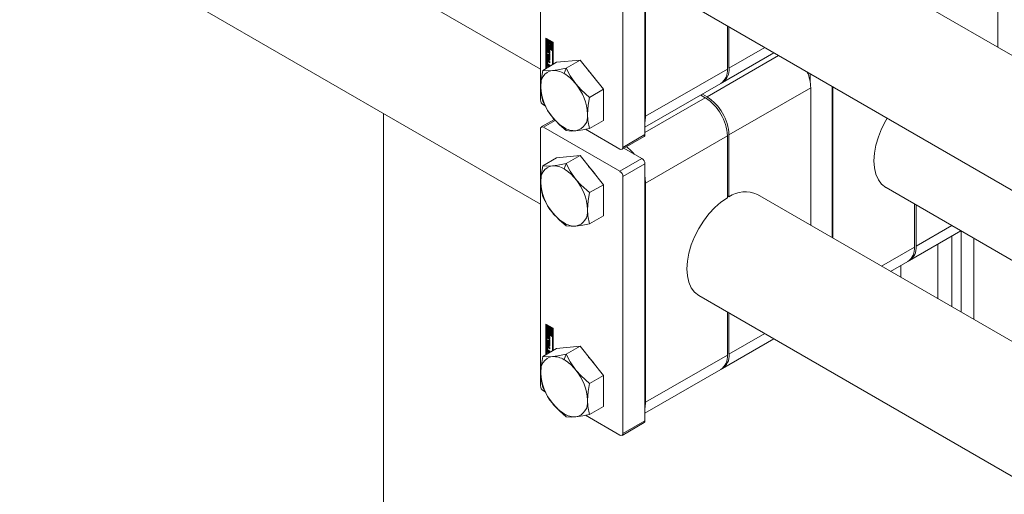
# Model space of a CAD drawing. Header units: millimetres. Extents: x 525 to 29324, y 175 to 20618.
# Tile 375 of 588: x 18470 to 18723, y 14870 to 14992. Entities that reach past the tile are written whole.
import ezdxf

# ---------------------------------------------------------------- set-up
doc = ezdxf.new("R2010")
doc.units = ezdxf.units.MM
doc.linetypes.add('SLD-Continua', pattern=[0])

msp = doc.modelspace()

# ---------------------------------------------------------------- linework, layer by layer
at = {"color": 7, "linetype": 'SLD-Continua', "lineweight": 18, "ltscale": 35}
for p, q in [((18604.1, 14978.84), (18380.38, 15107.96)), ((18365.38, 15081.97), (18604.1, 14944.2)), ((18604.1, 15036.99), (18604.1, 14971.01)), ((18630.97, 14962.03), (18630.97, 15028.01)), ((18625.31, 15024.75), (18625.31, 14958.76)), ((18631.15, 15023.09), (18631.15, 14966.74)), ((19452.44, 14562.72), (18659.86, 15020.15)), ((18721.66, 15001.83), (18721.66, 14984.49)), ((18644.86, 14994.17), (19437.89, 14536.48)), ((18652.15, 14978.86), (18652.15, 14989.96)), ((18652.57, 14989.72), (18652.57, 14979.11)), ((18605.52, 14986.85), (18607.37, 14985.78)), ((18605.52, 14979.02), (18605.52, 14986.85)), ((18605.66, 14986.77), (18605.66, 14979.1)), ((18605.83, 14986.63), (18605.69, 14986.55)), ((18605.69, 14986.55), (18605.69, 14984.67)), ((18605.87, 14986.44), (18605.69, 14986.55)), ((18606.01, 14986.53), (18605.83, 14986.63)), ((18606.01, 14986.53), (18605.87, 14986.44)), ((18605.87, 14984.77), (18605.87, 14986.44)), ((18606.01, 14985.65), (18606.01, 14986.53)), ((18606.01, 14984.85), (18606.01, 14985.2)), ((18606.18, 14985.8), (18606.11, 14985.76)), ((18606.32, 14986.34), (18606.18, 14986.26)), ((18606.18, 14986.26), (18606.18, 14985.78)), ((18606.36, 14986.16), (18606.18, 14986.26)), ((18606.5, 14986.24), (18606.32, 14986.34)), ((18606.5, 14986.24), (18606.36, 14986.16)), ((18606.36, 14985.55), (18606.36, 14986.16)), ((18606.5, 14985.64), (18606.36, 14985.55)), ((18606.5, 14984.97), (18606.36, 14984.89)), ((18606.5, 14985.64), (18606.5, 14986.24)), ((18606.5, 14984.36), (18606.5, 14984.97)), ((18606.67, 14986.14), (18606.53, 14986.06)), ((18606.53, 14986.06), (18606.53, 14985.45)), ((18607.2, 14985.68), (18606.53, 14986.06)), ((18607.34, 14985.76), (18606.67, 14986.14)), ((18606.71, 14985.76), (18607.02, 14985.58)), ((18606.71, 14985.48), (18606.71, 14985.76)), ((18606.85, 14985.56), (18606.71, 14985.48)), ((18606.85, 14985.56), (18606.85, 14985.68)), ((18607.02, 14985.58), (18607.02, 14983.9)), ((18607.34, 14985.76), (18607.2, 14985.68)), ((18607.2, 14983.8), (18607.2, 14985.68)), ((18607.34, 14983.88), (18607.34, 14985.76)), ((18607.37, 14985.78), (18607.37, 14980.09)), ((18605.69, 14984.67), (18606.36, 14984.28)), ((18605.69, 14984.46), (18605.83, 14984.55)), ((18607.2, 14983.6), (18605.69, 14984.46)), ((18605.69, 14984.46), (18605.69, 14979.12)), ((18605.91, 14984.15), (18605.77, 14984.07)), ((18605.77, 14983.56), (18605.77, 14984.07)), ((18605.91, 14983.64), (18605.77, 14983.56)), ((18605.79, 14982.85), (18606.34, 14982.53)), ((18605.79, 14982.57), (18605.79, 14982.85)), ((18605.93, 14982.66), (18605.79, 14982.57)), ((18606.34, 14982.26), (18605.79, 14982.57)), ((18605.79, 14982.46), (18606.52, 14981.59)), ((18605.79, 14982.17), (18605.79, 14982.46)), ((18607.34, 14983.68), (18605.83, 14984.55)), ((18606.01, 14984.85), (18605.87, 14984.77)), ((18606.18, 14984.59), (18605.87, 14984.77)), ((18605.91, 14983.64), (18605.91, 14984.15)), ((18605.93, 14982.66), (18605.93, 14982.77)), ((18606.48, 14982.34), (18605.93, 14982.66)), ((18605.96, 14983.92), (18605.96, 14983.49)), ((18606.01, 14984), (18605.98, 14983.99)), ((18606.01, 14984), (18605.99, 14983.99)), ((18606.01, 14983.98), (18606, 14983.99)), ((18606.01, 14983.99), (18606, 14983.99)), ((18606, 14983.16), (18606.14, 14983.24)), ((18606.18, 14984.75), (18606.01, 14984.85)), ((18606.01, 14984.19), (18606.01, 14983.98)), ((18606.03, 14983.37), (18606.17, 14983.45)), ((18606.17, 14983.45), (18606.03, 14983.37)), ((18606.18, 14983.47), (18606.04, 14983.39)), ((18606.05, 14983.43), (18606.06, 14983.89)), ((18606.19, 14983.51), (18606.05, 14983.43)), ((18606.2, 14983.98), (18606.06, 14983.89)), ((18606.17, 14983.45), (18606.17, 14983.45)), ((18606.18, 14984.86), (18606.18, 14984.59)), ((18606.19, 14983.51), (18606.2, 14983.98)), ((18606.24, 14983.76), (18606.23, 14983.29)), ((18606.4, 14983.91), (18606.26, 14983.82)), ((18606.4, 14983.91), (18606.26, 14983.83)), ((18606.43, 14983.9), (18606.28, 14983.82)), ((18606.42, 14983.9), (18606.28, 14983.82)), ((18606.28, 14983), (18606.28, 14983.21)), ((18606.42, 14983.08), (18606.28, 14983)), ((18606.29, 14982.99), (18606.43, 14983.07)), ((18606.45, 14983.87), (18606.31, 14983.79)), ((18606.31, 14983.21), (18606.45, 14983.29)), ((18606.46, 14983.3), (18606.32, 14983.22)), ((18606.47, 14983.83), (18606.33, 14983.75)), ((18606.47, 14983.79), (18606.33, 14983.71)), ((18606.33, 14983.28), (18606.33, 14983.71)), ((18606.47, 14983.36), (18606.33, 14983.28)), ((18606.47, 14983.33), (18606.33, 14983.24)), ((18606.34, 14982.91), (18606.52, 14982.8)), ((18606.34, 14982.53), (18606.34, 14982.91)), ((18606.48, 14982.61), (18606.34, 14982.53)), ((18606.36, 14984.28), (18606.36, 14984.89)), ((18606.5, 14984.36), (18606.36, 14984.28)), ((18606.42, 14983.28), (18606.42, 14983.08)), ((18606.47, 14983.36), (18606.47, 14983.79)), ((18606.48, 14982.61), (18606.48, 14982.82)), ((18606.52, 14983.63), (18606.52, 14983.13)), ((18606.52, 14982.8), (18606.52, 14981.78)), ((18606.67, 14984.87), (18606.53, 14984.79)), ((18606.53, 14984.79), (18606.53, 14984.18)), ((18606.53, 14984.18), (18606.71, 14984.08)), ((18606.72, 14984.87), (18606.67, 14984.87)), ((18606.71, 14984.08), (18606.71, 14984.56)), ((18606.85, 14984.16), (18606.71, 14984.08)), ((18606.78, 14984.59), (18606.92, 14984.67)), ((18606.85, 14984.16), (18606.85, 14984.63)), ((18607.02, 14983.9), (18607.2, 14983.8)), ((18607.34, 14983.88), (18607.2, 14983.8)), ((18607.34, 14983.68), (18607.2, 14983.6)), ((18607.2, 14979.99), (18607.2, 14983.6)), ((18607.34, 14980.07), (18607.34, 14983.68)), ((18650.92, 14975.45), (18664.11, 14983.06)), ((18661.77, 14984.41), (18652.57, 14979.11)), ((18608.27, 14980.61), (18604.71, 14978.55)), ((18605.91, 14981.01), (18605.77, 14980.93)), ((18605.77, 14980.34), (18605.77, 14980.93)), ((18605.91, 14980.43), (18605.77, 14980.34)), ((18605.93, 14982.25), (18605.79, 14982.17)), ((18605.91, 14982.02), (18605.79, 14982.17)), ((18605.79, 14981.46), (18605.91, 14981.46)), ((18605.79, 14981.16), (18605.79, 14981.46)), ((18605.93, 14981.25), (18605.79, 14981.16)), ((18606.52, 14981.19), (18605.79, 14981.16)), ((18605.79, 14979.97), (18606.48, 14979.57)), ((18605.79, 14979.7), (18605.79, 14979.97)), ((18606.05, 14982.1), (18605.91, 14982.02)), ((18605.91, 14981.46), (18605.91, 14982.02)), ((18606.05, 14981.55), (18605.91, 14981.46)), ((18605.91, 14980.43), (18605.91, 14981.01)), ((18605.93, 14982.25), (18605.93, 14982.29)), ((18606.05, 14982.1), (18605.93, 14982.25)), ((18605.93, 14981.25), (18605.93, 14981.48)), ((18606.52, 14981.27), (18605.93, 14981.25)), ((18605.93, 14979.78), (18605.93, 14979.89)), ((18605.95, 14980.73), (18605.95, 14980.34)), ((18606.11, 14980.86), (18605.97, 14980.77)), ((18605.99, 14981.06), (18606.52, 14980.76)), ((18606.13, 14980.03), (18605.99, 14979.95)), ((18606.52, 14979.65), (18605.99, 14979.95)), ((18606.16, 14980.85), (18606.02, 14980.77)), ((18606.52, 14980.48), (18606.02, 14980.77)), ((18606.02, 14980.21), (18606.52, 14979.92)), ((18606.05, 14981.55), (18606.05, 14982.1)), ((18606.21, 14981.91), (18606.07, 14981.83)), ((18606.36, 14981.48), (18606.07, 14981.83)), ((18606.07, 14981.83), (18606.07, 14981.47)), ((18606.07, 14981.47), (18606.36, 14981.48)), ((18606.52, 14979.81), (18606.13, 14980.03)), ((18606.52, 14980.64), (18606.16, 14980.85)), ((18606.5, 14981.56), (18606.21, 14981.91)), ((18606.48, 14982.34), (18606.34, 14982.26)), ((18606.34, 14981.88), (18606.34, 14982.26)), ((18606.48, 14981.96), (18606.34, 14981.88)), ((18606.52, 14981.78), (18606.34, 14981.88)), ((18606.5, 14981.56), (18606.36, 14981.48)), ((18606.48, 14981.96), (18606.48, 14982.34)), ((18606.52, 14981.94), (18606.48, 14981.96)), ((18606.52, 14981.59), (18606.52, 14981.19)), ((18606.52, 14980.76), (18606.52, 14980.48)), ((18606.52, 14979.92), (18606.52, 14979.65)), ((18614.28, 14981.15), (18608.27, 14980.61)), ((18614.28, 14981.15), (18610.72, 14979.09)), ((18620.29, 14973.67), (18614.28, 14981.15)), ((18665.31, 14982.37), (18646.92, 14971.76)), ((18605.93, 14979.78), (18605.79, 14979.7)), ((18606.04, 14979.56), (18605.79, 14979.7)), ((18606.18, 14979.64), (18605.93, 14979.78)), ((18606.18, 14979.64), (18606.04, 14979.56)), ((18606.04, 14979.32), (18606.04, 14979.56)), ((18606.18, 14979.4), (18606.18, 14979.64)), ((18606.36, 14979.53), (18606.22, 14979.45)), ((18606.24, 14979.44), (18606.22, 14979.45)), ((18606.22, 14979.45), (18606.22, 14979.42)), ((18606.39, 14979.52), (18606.36, 14979.53)), ((18610.72, 14979.09), (18610.18, 14977.71)), ((18631.15, 14966.74), (18652.15, 14978.86)), ((18673.4, 14977.7), (18673.4, 14975.8)), ((18630.97, 14963.93), (18650.49, 14975.2)), ((18620.29, 14973.67), (18616.73, 14971.61)), ((18620.29, 14965.66), (18620.29, 14973.67)), ((18645.72, 14972.45), (18646.92, 14971.76)), ((18673.57, 14974.08), (18652.57, 14961.96)), ((18673.57, 14974.08), (18673.57, 14938.74)), ((18679.06, 14935.58), (18679.06, 14974.44)), ((18679.23, 14974.33), (18679.23, 14935.47)), ((18630.97, 14962.56), (18646.49, 14971.51)), ((18646.49, 14971.51), (18645.3, 14972.2)), ((18563.8, 14228.11), (18563.8, 14967.46)), ((18563.8, 14228.11), (18563.8, 14967.46)), ((18563.8, 14228.11), (18563.8, 14967.46)), ((18563.8, 14228.11), (18563.8, 14967.46)), ((18563.8, 14228.11), (18563.8, 14967.46)), ((18604.88, 14969.66), (18605.32, 14969.4)), ((18607.69, 14965.94), (18604.33, 14964)), ((18604.88, 14963.94), (18607.92, 14965.69)), ((18620.29, 14965.66), (18616.73, 14963.6)), ((18604.1, 14963.49), (18604.1, 14897.51)), ((18604.88, 14963.94), (18624.54, 14952.6)), ((18610.18, 14963.82), (18610.72, 14963.06)), ((18615.72, 14963.4), (18624.54, 14958.31)), ((18625.09, 14958.26), (18630.74, 14961.52)), ((18625.31, 14958.76), (18630.97, 14962.03)), ((18631.15, 14949.59), (18652.15, 14961.72)), ((18652.15, 14945.79), (18652.15, 14961.72)), ((18652.57, 14961.96), (18652.57, 14946.03)), ((18630.19, 14955.86), (18625.56, 14958.53)), ((18608.27, 14956.11), (18604.71, 14954.05)), ((18614.28, 14956.65), (18608.27, 14956.11)), ((18610.72, 14954.59), (18610.18, 14953.21)), ((18614.28, 14956.65), (18610.72, 14954.59)), ((18620.29, 14949.17), (18614.28, 14956.65)), ((18624.54, 14952.6), (18630.19, 14955.86)), ((18625.31, 14951.25), (18630.97, 14954.51)), ((18630.97, 14888.53), (18630.97, 14954.51)), ((18625.31, 14951.25), (18625.31, 14885.27)), ((18631.15, 14949.59), (18631.15, 14893.25)), ((18620.29, 14949.17), (18616.73, 14947.12)), ((18620.29, 14941.16), (18620.29, 14949.17)), ((18692.95, 14948.42), (19485.97, 14490.73)), ((18652.15, 14946.28), (18652.57, 14946.03)), ((19510.29, 14455.83), (18659.86, 14946.66)), ((18700.23, 14933.12), (18700.23, 14944.22)), ((18700.66, 14943.97), (18700.66, 14933.36)), ((18620.29, 14941.16), (18616.73, 14939.1)), ((18610.18, 14939.33), (18610.72, 14938.56)), ((18699, 14929.7), (18712.19, 14937.31)), ((18709.85, 14938.67), (18700.66, 14933.36)), ((18712.29, 14937.26), (18712.29, 14916.4)), ((18709.81, 14935.94), (18709.81, 14917.82)), ((18715.47, 14935.42), (18715.47, 14914.56)), ((18691.77, 14928.24), (18700.23, 14933.12)), ((18706.28, 14933.9), (18706.28, 14919.86)), ((18694.12, 14926.88), (18698.57, 14929.45)), ((18696.73, 14928.39), (18696.73, 14925.37)), ((18644.86, 14920.67), (19495.85, 14429.53)), ((18652.15, 14905.37), (18652.15, 14916.47)), ((18652.57, 14916.22), (18652.57, 14905.61)), ((18605.52, 14913.35), (18607.37, 14912.28)), ((18605.52, 14905.52), (18605.52, 14913.35)), ((18605.66, 14913.27), (18605.66, 14905.6)), ((18605.83, 14913.13), (18605.69, 14913.05)), ((18605.69, 14913.05), (18605.69, 14911.17)), ((18605.87, 14912.95), (18605.69, 14913.05)), ((18606.01, 14913.03), (18605.83, 14913.13)), ((18606.01, 14913.03), (18605.87, 14912.95)), ((18605.87, 14911.27), (18605.87, 14912.95)), ((18606.01, 14912.15), (18606.01, 14913.03)), ((18606.01, 14911.35), (18606.01, 14911.7)), ((18606.18, 14912.3), (18606.11, 14912.26)), ((18606.32, 14912.85), (18606.18, 14912.77)), ((18606.18, 14912.77), (18606.18, 14912.29)), ((18606.36, 14912.66), (18606.18, 14912.77)), ((18606.5, 14912.75), (18606.32, 14912.85)), ((18606.5, 14912.75), (18606.36, 14912.66)), ((18606.36, 14912.06), (18606.36, 14912.66)), ((18606.5, 14912.14), (18606.36, 14912.06)), ((18606.5, 14912.14), (18606.5, 14912.75)), ((18606.67, 14912.64), (18606.53, 14912.56)), ((18606.53, 14912.56), (18606.53, 14911.96)), ((18607.2, 14912.18), (18606.53, 14912.56)), ((18607.34, 14912.26), (18606.67, 14912.64)), ((18606.71, 14912.26), (18607.02, 14912.08)), ((18606.71, 14911.98), (18606.71, 14912.26)), ((18606.85, 14912.06), (18606.71, 14911.98)), ((18606.85, 14912.06), (18606.85, 14912.18)), ((18607.02, 14912.08), (18607.02, 14910.4)), ((18607.34, 14912.26), (18607.2, 14912.18)), ((18607.2, 14910.3), (18607.2, 14912.18)), ((18607.34, 14910.38), (18607.34, 14912.26)), ((18607.37, 14912.28), (18607.37, 14906.59)), ((18605.69, 14911.17), (18606.36, 14910.79)), ((18605.69, 14910.97), (18605.83, 14911.05)), ((18607.2, 14910.1), (18605.69, 14910.97)), ((18605.69, 14910.97), (18605.69, 14905.62)), ((18605.91, 14910.65), (18605.77, 14910.57)), ((18605.77, 14910.06), (18605.77, 14910.57)), ((18605.91, 14910.14), (18605.77, 14910.06)), ((18605.79, 14909.35), (18606.34, 14909.03)), ((18605.79, 14909.08), (18605.79, 14909.35)), ((18605.93, 14909.16), (18605.79, 14909.08)), ((18606.34, 14908.76), (18605.79, 14909.08)), ((18607.34, 14910.18), (18605.83, 14911.05)), ((18606.01, 14911.35), (18605.87, 14911.27)), ((18606.18, 14911.09), (18605.87, 14911.27)), ((18605.91, 14910.14), (18605.91, 14910.65)), ((18605.93, 14909.16), (18605.93, 14909.27)), ((18606.48, 14908.84), (18605.93, 14909.16)), ((18605.96, 14910.42), (18605.96, 14909.99)), ((18606.01, 14910.5), (18605.98, 14910.49)), ((18606.01, 14910.5), (18605.99, 14910.49)), ((18606.01, 14910.49), (18606, 14910.49)), ((18606.01, 14910.49), (18606, 14910.49)), ((18606, 14909.66), (18606.14, 14909.75)), ((18606.18, 14911.25), (18606.01, 14911.35)), ((18606.01, 14910.69), (18606.01, 14910.49)), ((18606.03, 14909.87), (18606.17, 14909.95)), ((18606.17, 14909.95), (18606.03, 14909.87)), ((18606.18, 14909.97), (18606.04, 14909.89)), ((18606.05, 14909.93), (18606.06, 14910.4)), ((18606.19, 14910.01), (18606.05, 14909.93)), ((18606.2, 14910.48), (18606.06, 14910.4)), ((18606.17, 14909.95), (18606.17, 14909.95)), ((18606.18, 14911.37), (18606.18, 14911.09)), ((18606.19, 14910.01), (18606.2, 14910.48)), ((18606.24, 14910.26), (18606.23, 14909.79)), ((18606.4, 14910.41), (18606.26, 14910.33)), ((18606.4, 14910.41), (18606.26, 14910.33)), ((18606.43, 14910.41), (18606.28, 14910.33)), ((18606.42, 14910.41), (18606.28, 14910.33)), ((18606.28, 14909.5), (18606.28, 14909.71)), ((18606.42, 14909.58), (18606.28, 14909.5)), ((18606.29, 14909.49), (18606.43, 14909.58)), ((18606.45, 14910.37), (18606.31, 14910.3)), ((18606.31, 14909.71), (18606.45, 14909.79)), ((18606.46, 14909.8), (18606.32, 14909.72)), ((18606.47, 14910.33), (18606.33, 14910.25)), ((18606.47, 14910.29), (18606.33, 14910.21)), ((18606.33, 14909.78), (18606.33, 14910.21)), ((18606.47, 14909.86), (18606.33, 14909.78)), ((18606.47, 14909.83), (18606.33, 14909.75)), ((18606.34, 14909.41), (18606.52, 14909.31)), ((18606.34, 14909.03), (18606.34, 14909.41)), ((18606.48, 14909.12), (18606.34, 14909.03)), ((18606.5, 14911.47), (18606.36, 14911.39)), ((18606.36, 14910.79), (18606.36, 14911.39)), ((18606.5, 14910.87), (18606.36, 14910.79)), ((18606.42, 14909.78), (18606.42, 14909.58)), ((18606.47, 14909.86), (18606.47, 14910.29)), ((18606.48, 14909.12), (18606.48, 14909.33)), ((18606.5, 14910.87), (18606.5, 14911.47)), ((18606.52, 14910.13), (18606.52, 14909.63)), ((18606.52, 14909.31), (18606.52, 14908.28)), ((18606.67, 14911.37), (18606.53, 14911.29)), ((18606.53, 14911.29), (18606.53, 14910.68)), ((18606.53, 14910.68), (18606.71, 14910.58)), ((18606.72, 14911.37), (18606.67, 14911.37)), ((18606.71, 14910.58), (18606.71, 14911.06)), ((18606.85, 14910.66), (18606.71, 14910.58)), ((18606.78, 14911.09), (18606.92, 14911.17)), ((18606.85, 14910.66), (18606.85, 14911.13)), ((18607.02, 14910.4), (18607.2, 14910.3)), ((18607.34, 14910.38), (18607.2, 14910.3)), ((18607.34, 14910.18), (18607.2, 14910.1)), ((18607.2, 14906.49), (18607.2, 14910.1)), ((18607.34, 14906.57), (18607.34, 14910.18)), ((18650.92, 14901.95), (18664.11, 14909.56)), ((18661.77, 14910.92), (18652.57, 14905.61)), ((18608.27, 14907.11), (18604.71, 14905.05)), ((18605.91, 14907.51), (18605.77, 14907.43)), ((18605.77, 14906.85), (18605.77, 14907.43)), ((18605.91, 14906.93), (18605.77, 14906.85)), ((18605.79, 14908.96), (18606.52, 14908.09)), ((18605.79, 14908.67), (18605.79, 14908.96)), ((18605.93, 14908.75), (18605.79, 14908.67)), ((18605.91, 14908.52), (18605.79, 14908.67)), ((18605.79, 14907.96), (18605.91, 14907.97)), ((18605.79, 14907.67), (18605.79, 14907.96)), ((18605.93, 14907.75), (18605.79, 14907.67)), ((18606.52, 14907.69), (18605.79, 14907.67)), ((18605.79, 14906.48), (18606.48, 14906.08)), ((18605.79, 14906.2), (18605.79, 14906.48)), ((18606.05, 14908.6), (18605.91, 14908.52)), ((18605.91, 14907.97), (18605.91, 14908.52)), ((18606.05, 14908.05), (18605.91, 14907.97)), ((18605.91, 14906.93), (18605.91, 14907.51)), ((18605.93, 14908.75), (18605.93, 14908.8)), ((18606.05, 14908.6), (18605.93, 14908.75)), ((18605.93, 14907.75), (18605.93, 14907.98)), ((18606.52, 14907.77), (18605.93, 14907.75)), ((18605.95, 14907.23), (18605.95, 14906.84)), ((18606.11, 14907.36), (18605.97, 14907.28)), ((18605.99, 14907.56), (18606.52, 14907.26)), ((18606.13, 14906.54), (18605.99, 14906.45)), ((18606.16, 14907.35), (18606.02, 14907.27)), ((18606.52, 14906.98), (18606.02, 14907.27)), ((18606.02, 14906.72), (18606.52, 14906.43)), ((18606.05, 14908.05), (18606.05, 14908.6)), ((18606.21, 14908.42), (18606.07, 14908.33)), ((18606.36, 14907.99), (18606.07, 14908.33)), ((18606.07, 14908.33), (18606.07, 14907.97)), ((18606.07, 14907.97), (18606.36, 14907.99)), ((18606.52, 14906.31), (18606.13, 14906.54)), ((18606.52, 14907.15), (18606.16, 14907.35)), ((18606.5, 14908.07), (18606.21, 14908.42)), ((18606.48, 14908.84), (18606.34, 14908.76)), ((18606.34, 14908.38), (18606.34, 14908.76)), ((18606.48, 14908.46), (18606.34, 14908.38)), ((18606.52, 14908.28), (18606.34, 14908.38)), ((18606.5, 14908.07), (18606.36, 14907.99)), ((18606.48, 14908.46), (18606.48, 14908.84)), ((18606.52, 14908.44), (18606.48, 14908.46)), ((18606.52, 14908.09), (18606.52, 14907.69)), ((18606.52, 14907.26), (18606.52, 14906.98)), ((18614.28, 14907.65), (18608.27, 14907.11)), ((18614.28, 14907.65), (18610.72, 14905.59)), ((18620.29, 14900.17), (18614.28, 14907.65)), ((18605.93, 14906.28), (18605.79, 14906.2)), ((18606.04, 14906.06), (18605.79, 14906.2)), ((18605.93, 14906.28), (18605.93, 14906.39)), ((18606.18, 14906.14), (18605.93, 14906.28)), ((18606.52, 14906.15), (18605.99, 14906.45)), ((18606.18, 14906.14), (18606.04, 14906.06)), ((18606.04, 14905.82), (18606.04, 14906.06)), ((18606.18, 14905.9), (18606.18, 14906.14)), ((18606.36, 14906.04), (18606.22, 14905.96)), ((18606.24, 14905.94), (18606.22, 14905.96)), ((18606.22, 14905.96), (18606.22, 14905.92)), ((18606.39, 14906.02), (18606.36, 14906.04)), ((18606.52, 14906.43), (18606.52, 14906.15)), ((18610.72, 14905.59), (18610.18, 14904.21)), ((18631.15, 14893.25), (18652.15, 14905.37)), ((18630.97, 14890.44), (18650.49, 14901.7)), ((18620.29, 14900.17), (18616.73, 14898.12)), ((18620.29, 14892.16), (18620.29, 14900.17)), ((18604.88, 14896.16), (18605.32, 14895.91)), ((18620.29, 14892.16), (18616.73, 14890.1)), ((18610.18, 14890.33), (18610.72, 14889.56)), ((18615.72, 14889.91), (18624.54, 14884.82)), ((18625.09, 14884.76), (18630.74, 14888.03)), ((18625.31, 14885.27), (18630.97, 14888.53))]:
    msp.add_line(p, q, dxfattribs=at)
at = {"color": 7, "linetype": 'SLD-Continua', "lineweight": 18, "ltscale": 35, "flags": 128}
for points in [[(18606.18, 14985.78), (18606.09, 14985.75), (18606.02, 14985.68), (18605.98, 14985.57), (18605.97, 14985.45), (18605.98, 14985.3), (18606.02, 14985.15), (18606.09, 14985), (18606.18, 14984.86)], [(18606.36, 14984.89), (18606.27, 14984.99), (18606.2, 14985.1), (18606.16, 14985.23), (18606.14, 14985.35), (18606.16, 14985.45), (18606.2, 14985.52), (18606.27, 14985.56), (18606.36, 14985.55)], [(18606.53, 14985.45), (18606.62, 14985.36), (18606.69, 14985.24), (18606.73, 14985.12), (18606.74, 14985), (18606.73, 14984.9), (18606.69, 14984.83), (18606.62, 14984.79), (18606.53, 14984.79)], [(18606.71, 14984.56), (18606.8, 14984.6), (18606.86, 14984.67), (18606.91, 14984.77), (18606.92, 14984.9), (18606.91, 14985.04), (18606.86, 14985.19), (18606.8, 14985.34), (18606.71, 14985.48)], [(18605.92, 14984.23), (18605.91, 14984.2), (18605.91, 14984.15)], [(18606.14, 14983.24), (18606.18, 14983.22), (18606.21, 14983.22)], [(18606.22, 14984.06), (18606.21, 14984.03), (18606.2, 14983.98)], [(18606.4, 14983.91), (18606.4, 14983.91), (18606.4, 14983.91)], [(18606.43, 14983.07), (18606.48, 14983.05), (18606.51, 14983.05)], [(18606.47, 14983.83), (18606.47, 14983.84), (18606.46, 14983.84)], [(18605.92, 14981.09), (18605.91, 14981.06), (18605.91, 14981.01)], [(18604.71, 14978.55), (18604.27, 14975.99), (18604.17, 14974.23)], [(18607.18, 14978.51), (18605.72, 14978.46), (18604.71, 14978.55)], [(18610.72, 14979.09), (18608.55, 14978.68), (18607.18, 14978.51)], [(18613.19, 14975.04), (18611.73, 14977.16), (18610.72, 14979.09)], [(18616.73, 14971.61), (18614.56, 14973.52), (18613.19, 14975.04)], [(18604.17, 14974.23), (18604.34, 14972.16), (18604.71, 14970.54)], [(18604.71, 14970.54), (18606.01, 14968.13), (18607.18, 14966.49)], [(18616.19, 14967.3), (18616.36, 14969.56), (18616.73, 14971.61)], [(18616.73, 14963.6), (18616.3, 14965.66), (18616.19, 14967.3)], [(18607.18, 14966.49), (18608.97, 14964.56), (18610.72, 14963.06)], [(18631.15, 14966.74), (18631.04, 14965.53), (18630.97, 14965.23)], [(18692.95, 14948.42), (18692.87, 14948.47), (18691.81, 14949.31), (18690.97, 14950.45), (18690.34, 14951.85), (18689.97, 14953.47), (18689.84, 14955.29), (18689.97, 14957.26), (18690.34, 14959.32), (18690.97, 14961.44), (18691.81, 14963.55), (18692.87, 14965.62), (18693.24, 14966.25)], [(18610.72, 14963.06), (18612.02, 14962.96), (18613.19, 14963.02)], [(18613.19, 14963.02), (18614.98, 14963.26), (18616.73, 14963.6)], [(18610.72, 14954.59), (18608.55, 14954.19), (18607.18, 14954.01)], [(18613.19, 14950.54), (18611.73, 14952.66), (18610.72, 14954.59)], [(18604.71, 14954.05), (18604.27, 14951.49), (18604.17, 14949.74)], [(18607.18, 14954.01), (18605.72, 14953.96), (18604.71, 14954.05)], [(18604.17, 14949.74), (18604.34, 14947.66), (18604.71, 14946.04)], [(18616.73, 14947.12), (18614.56, 14949.02), (18613.19, 14950.54)], [(18630.97, 14951.32), (18631.04, 14950.93), (18631.15, 14949.59)], [(18616.19, 14942.8), (18616.36, 14945.06), (18616.73, 14947.12)], [(18604.71, 14946.04), (18606.01, 14943.63), (18607.18, 14941.99)], [(18644.86, 14920.67), (18644.79, 14920.72), (18643.73, 14921.56), (18642.88, 14922.7), (18642.26, 14924.1), (18641.88, 14925.72), (18641.76, 14927.54), (18641.88, 14929.51), (18642.26, 14931.57), (18642.88, 14933.69), (18643.73, 14935.8), (18644.79, 14937.87), (18646.02, 14939.83), (18647.41, 14941.64), (18648.92, 14943.27), (18650.51, 14944.66), (18652.15, 14945.79)], [(18607.18, 14941.99), (18608.97, 14940.06), (18610.72, 14938.56)], [(18616.73, 14939.1), (18616.3, 14941.16), (18616.19, 14942.8)], [(18610.72, 14938.56), (18612.02, 14938.47), (18613.19, 14938.52)], [(18613.19, 14938.52), (18614.98, 14938.76), (18616.73, 14939.1)], [(18606.18, 14912.29), (18606.09, 14912.25), (18606.02, 14912.18), (18605.98, 14912.08), (18605.97, 14911.95), (18605.98, 14911.81), (18606.02, 14911.66), (18606.09, 14911.51), (18606.18, 14911.37)], [(18606.36, 14911.39), (18606.27, 14911.49), (18606.2, 14911.61), (18606.16, 14911.73), (18606.14, 14911.85), (18606.16, 14911.95), (18606.2, 14912.02), (18606.27, 14912.06), (18606.36, 14912.06)], [(18606.53, 14911.96), (18606.62, 14911.86), (18606.69, 14911.74), (18606.73, 14911.62), (18606.74, 14911.5), (18606.73, 14911.4), (18606.69, 14911.33), (18606.62, 14911.29), (18606.53, 14911.29)], [(18606.71, 14911.06), (18606.8, 14911.1), (18606.86, 14911.17), (18606.91, 14911.27), (18606.92, 14911.4), (18606.91, 14911.54), (18606.86, 14911.69), (18606.8, 14911.84), (18606.71, 14911.98)], [(18605.92, 14910.73), (18605.91, 14910.7), (18605.91, 14910.65)], [(18606.14, 14909.75), (18606.18, 14909.73), (18606.21, 14909.72)], [(18606.22, 14910.56), (18606.21, 14910.53), (18606.2, 14910.48)], [(18606.4, 14910.41), (18606.4, 14910.41), (18606.4, 14910.41)], [(18606.43, 14909.58), (18606.48, 14909.56), (18606.51, 14909.55)], [(18606.47, 14910.33), (18606.47, 14910.34), (18606.46, 14910.34)], [(18605.92, 14907.59), (18605.91, 14907.56), (18605.91, 14907.51)], [(18604.71, 14905.05), (18604.27, 14902.49), (18604.17, 14900.74)], [(18607.18, 14905.01), (18605.72, 14904.96), (18604.71, 14905.05)], [(18610.72, 14905.59), (18608.55, 14905.19), (18607.18, 14905.01)], [(18613.19, 14901.55), (18611.73, 14903.66), (18610.72, 14905.59)], [(18616.73, 14898.12), (18614.56, 14900.02), (18613.19, 14901.55)], [(18604.17, 14900.74), (18604.34, 14898.66), (18604.71, 14897.04)], [(18604.71, 14897.04), (18606.01, 14894.63), (18607.18, 14892.99)], [(18616.19, 14893.8), (18616.36, 14896.06), (18616.73, 14898.12)], [(18607.18, 14892.99), (18608.97, 14891.06), (18610.72, 14889.56)], [(18616.73, 14890.1), (18616.3, 14892.16), (18616.19, 14893.8)], [(18631.15, 14893.25), (18631.04, 14892.03), (18630.97, 14891.73)], [(18610.72, 14889.56), (18612.02, 14889.47), (18613.19, 14889.52)], [(18613.19, 14889.52), (18614.98, 14889.76), (18616.73, 14890.1)]]:
    msp.add_lwpolyline(points, dxfattribs=at)
at = {"color": 7, "linetype": 'SLD-Continua', "lineweight": 18, "ltscale": 1225}
for centre, radius, start, end in [((18606.83, 14985.4), 0.539, 162.4672, 232.2024), ((18605.94, 14984.88), 1.14, 17.6216, 36.8572), ((18605.91, 14984.09), 0.142, 50.815, 189.2203), ((18606.26, 14983.58), 0.5, 182.6023, 237.3977), ((18606.37, 14983.66), 0.462, 181.8482, 208.3744), ((18606.02, 14983.94), 0.0626, 140.0849, 167.5269), ((18606.11, 14983.92), 0.15, 166.7736, 180.4307), ((18606.17, 14983.49), 0.213, 180.6019, 195.822), ((18606.11, 14983.47), 0.153, 195.0336, 213.491), ((18605.99, 14983.97), 0.0236, 95.0101, 138.5257), ((18606.04, 14983.42), 0.0616, 213.0727, 238.4452), ((18605.99, 14983.96), 0.0274, 60.0939, 89.7327), ((18605.84, 14983.92), 0.317, 57.8294, 59.9969), ((18606.02, 14983.38), 0.0218, 233.6925, 298.769), ((18606.09, 14983.27), 0.141, 230.4968, 7.1507), ((18606.37, 14983.63), 0.45, 215.4868, 238.3314), ((18606, 14983.4), 0.0436, 303.5095, 336.9901), ((18605.93, 14983.43), 0.125, 337.0637, 357.0949), ((18606.2, 14983.92), 0.142, 50.8734, 189.578), ((18606.14, 14983.48), 0.0436, 303.5095, 336.9901), ((18606.07, 14983.52), 0.125, 337.0637, 357.0949), ((18606.33, 14983.77), 0.093, 153.2323, 170.3732), ((18606.41, 14983.76), 0.178, 170.9141, 178.9454), ((18606.28, 14983.8), 0.0335, 114.5836, 153.9137), ((18606.27, 14983.8), 0.0231, 54.9572, 110.7175), ((18606.25, 14983.77), 0.067, 24.2422, 57.3858), ((18606.26, 14983.79), 0.0431, 58.384, 60.0022), ((18606.3, 14983.23), 0.0258, 236.8556, 278.2009), ((18606.45, 14983.27), 0.318, 237.5394, 239.9935), ((18606.02, 14983.61), 0.5, 2.6023, 57.3977), ((18606.38, 14983.1), 0.142, 230.815, 9.2203), ((18606.29, 14983.23), 0.026, 281.1806, 333.613), ((18606.15, 14983.71), 0.176, 11.4309, 26.732), ((18606.26, 14983.26), 0.0708, 328.7136, 350.449), ((18606.13, 14983.71), 0.202, 0.3672, 12.2359), ((18606.18, 14983.28), 0.154, 348.7277, 0.3147), ((18606.41, 14983.89), 0.0224, 58.362, 111.0801), ((18606.59, 14983.35), 0.318, 237.5394, 239.9935), ((18606.43, 14983.31), 0.027, 300.6201, 333.0958), ((18606.4, 14983.34), 0.0708, 328.7136, 350.449), ((18606.27, 14983.79), 0.202, 0.3672, 12.2359), ((18606.32, 14983.36), 0.154, 348.7277, 0.3147), ((18606.79, 14984.89), 0.252, 300.8342, 334.9858), ((18605.9, 14980.95), 0.14, 50.815, 189.2203), ((18606.26, 14980.37), 0.492, 182.6023, 237.3977), ((18606.4, 14980.45), 0.492, 182.6023, 237.3977), ((18605.99, 14980.73), 0.0448, 50.815, 189.2203), ((18606.1, 14980.35), 0.158, 182.6023, 237.3977), ((18606.13, 14980.81), 0.0516, 54.3909, 114.3073), ((18607.86, 14974.84), 3.74, 100.5633, 189.2501), ((18607.39, 14973.3), 5.21, 57.6568, 92.371), ((18604.47, 14968.24), 11.06, 37.9797, 58.8998), ((18607.69, 14969.42), 12.56, 32.7358, 45.461), ((18648.23, 14978.43), 3.95, 305.0092, 6.2982), ((18648.85, 14978.61), 3.76, 299.482, 7.6956), ((18662.91, 14973.84), 10.67, 1.2975, 23.6073), ((18603.16, 14966.7), 13.05, 2.6376, 39.7722), ((18617.21, 14974.84), 13.05, 182.6376, 219.7722), ((18605.79, 14971.08), 1.69, 182.6023, 237.3977), ((18639.87, 14961.16), 12.29, 2.6023, 57.3977), ((18640.29, 14961.4), 12.29, 2.6023, 57.3977), ((18612.5, 14966.7), 3.74, 280.5633, 9.2501), ((18615.9, 14973.3), 11.06, 217.9797, 238.8998), ((18604.58, 14963.57), 0.48, 50.815, 189.2203), ((18612.97, 14968.23), 5.21, 237.6568, 272.371), ((18630.43, 14961.97), 0.542, 305.0092, 6.2982), ((18624.84, 14958.69), 0.48, 230.815, 9.2203), ((18619.7, 14950.09), 10.98, 38.9992, 53.5344), ((18629.28, 14954.44), 1.69, 2.6023, 57.3977), ((18607.86, 14950.34), 3.74, 100.5633, 189.2501), ((18607.39, 14948.8), 5.21, 57.6568, 92.371), ((18604.47, 14943.74), 11.06, 37.9797, 58.8998), ((18607.69, 14944.92), 12.56, 32.7358, 45.461), ((18623.63, 14951.17), 1.69, 2.6023, 57.3977), ((18617.21, 14950.34), 13.05, 182.6376, 219.7722), ((18603.16, 14942.2), 13.05, 2.6376, 39.7722), ((18656.76, 14940), 7.35, 65.0273, 124.7307), ((18615.9, 14948.8), 11.06, 217.9797, 238.8998), ((18612.5, 14942.2), 3.74, 280.5633, 9.2501), ((18612.97, 14943.73), 5.21, 237.6568, 272.371), ((18696.31, 14932.69), 3.95, 305.0092, 6.2982), ((18696.93, 14932.86), 3.76, 299.482, 7.6956), ((18606.83, 14911.9), 0.539, 162.4672, 232.2024), ((18605.94, 14911.38), 1.14, 17.6216, 36.8572), ((18605.91, 14910.59), 0.142, 50.815, 189.2203), ((18606.26, 14910.09), 0.5, 182.6023, 237.3977), ((18606.37, 14910.16), 0.462, 181.8482, 208.3744), ((18606.02, 14910.44), 0.0626, 140.0849, 167.5269), ((18606.11, 14910.42), 0.15, 166.7736, 180.4307), ((18606.17, 14909.99), 0.213, 180.6019, 195.822), ((18606.11, 14909.97), 0.153, 195.0336, 213.491), ((18605.99, 14910.47), 0.0236, 95.0101, 138.5257), ((18606.04, 14909.92), 0.0616, 213.0727, 238.4452), ((18605.99, 14910.46), 0.0274, 60.0939, 89.7327), ((18605.84, 14910.43), 0.317, 57.8294, 59.9969), ((18606.02, 14909.89), 0.0218, 233.6925, 298.769), ((18606.09, 14909.77), 0.141, 230.4968, 7.1507), ((18606.37, 14910.13), 0.45, 215.4868, 238.3314), ((18606, 14909.9), 0.0436, 303.5095, 336.9901), ((18605.93, 14909.94), 0.125, 337.0637, 357.0949), ((18606.2, 14910.42), 0.142, 50.8734, 189.578), ((18606.14, 14909.99), 0.0436, 303.5095, 336.9901), ((18606.07, 14910.02), 0.125, 337.0637, 357.0949), ((18606.33, 14910.27), 0.093, 153.2323, 170.3732), ((18606.41, 14910.26), 0.178, 170.9141, 178.9454), ((18606.28, 14910.3), 0.0335, 114.5836, 153.9137), ((18606.27, 14910.31), 0.0231, 54.9572, 110.7175), ((18606.25, 14910.27), 0.067, 24.2422, 57.3858), ((18606.26, 14910.29), 0.0431, 58.384, 60.0022), ((18606.3, 14909.73), 0.0258, 236.8556, 278.2009), ((18606.45, 14909.77), 0.318, 237.5394, 239.9935), ((18606.02, 14910.11), 0.5, 2.6023, 57.3977), ((18606.38, 14909.61), 0.142, 230.815, 9.2203), ((18606.29, 14909.73), 0.026, 281.1806, 333.613), ((18606.15, 14910.22), 0.176, 11.4309, 26.732), ((18606.26, 14909.76), 0.0708, 328.7136, 350.449), ((18606.13, 14910.21), 0.202, 0.3672, 12.2359), ((18606.18, 14909.78), 0.154, 348.7277, 0.3147), ((18606.41, 14910.39), 0.0224, 58.3619, 111.0801), ((18606.59, 14909.85), 0.318, 237.5394, 239.9935), ((18606.43, 14909.82), 0.027, 300.6201, 333.0958), ((18606.4, 14909.84), 0.0708, 328.7136, 350.449), ((18606.27, 14910.29), 0.202, 0.3672, 12.2359), ((18606.32, 14909.86), 0.154, 348.7277, 0.3147), ((18606.79, 14911.39), 0.252, 300.8342, 334.9858), ((18605.9, 14907.45), 0.14, 50.815, 189.2203), ((18606.26, 14906.87), 0.492, 182.6023, 237.3977), ((18606.4, 14906.95), 0.492, 182.6023, 237.3977), ((18605.99, 14907.24), 0.0448, 50.815, 189.2203), ((18606.1, 14906.85), 0.158, 182.6023, 237.3977), ((18606.13, 14907.31), 0.0516, 54.3909, 114.3073), ((18607.86, 14901.34), 3.74, 100.5633, 189.2501), ((18607.39, 14899.8), 5.21, 57.6568, 92.371), ((18604.47, 14894.74), 11.06, 37.9797, 58.8998), ((18607.69, 14895.92), 12.56, 32.7358, 45.461), ((18648.23, 14904.93), 3.95, 305.0092, 6.2982), ((18648.85, 14905.11), 3.76, 299.482, 7.6956), ((18603.16, 14893.2), 13.05, 2.6376, 39.7722), ((18617.21, 14901.34), 13.05, 182.6376, 219.7722), ((18605.79, 14897.59), 1.69, 182.6023, 237.3977), ((18615.9, 14899.8), 11.06, 217.9797, 238.8998), ((18612.5, 14893.2), 3.74, 280.5633, 9.2501), ((18612.97, 14894.73), 5.21, 237.6568, 272.371), ((18630.43, 14888.47), 0.542, 305.0092, 6.2982), ((18624.84, 14885.19), 0.48, 230.815, 9.2203)]:
    msp.add_arc(centre, radius, start, end, dxfattribs=at)

doc.saveas('drawing.dxf')
